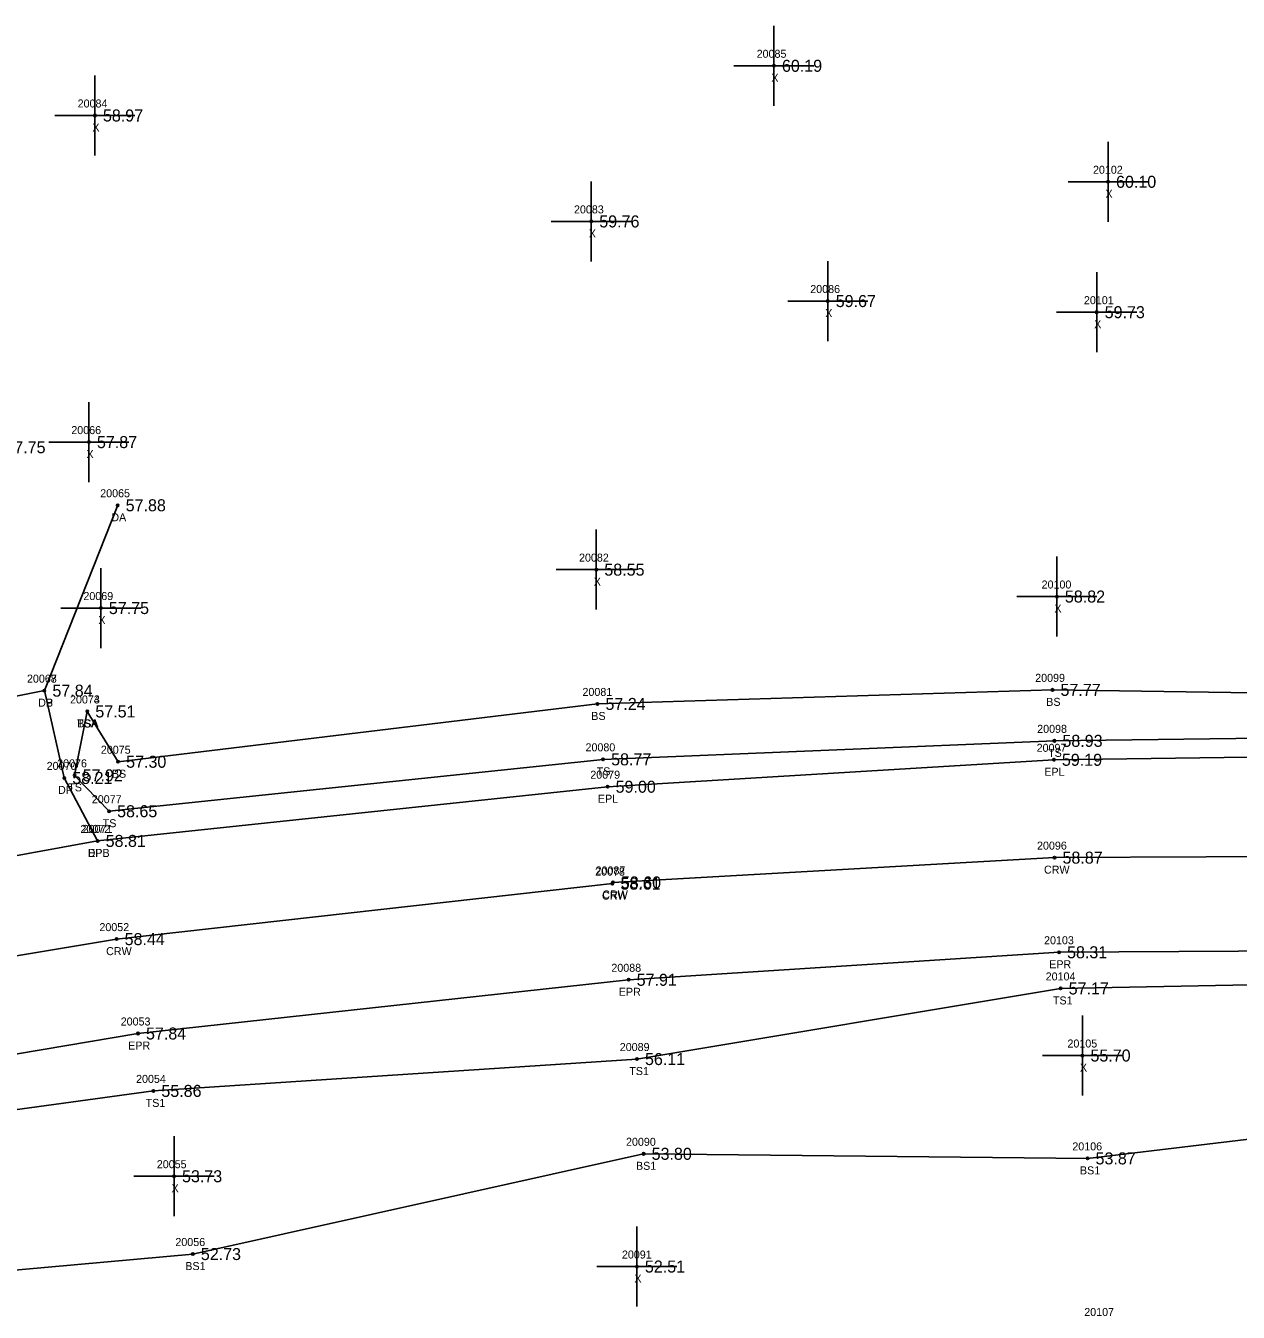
# Model space of a CAD drawing. Extents: x 2420351 to 2422725, y 845330 to 846558.
# Drawn here: x 2420478.6 to 2420630.1, y 845665.9 to 845826.6 of the extents above; entities that cross this region are included whole.
import ezdxf

# ---------------------------------------------------------------- set-up
doc = ezdxf.new("R2010")
doc.units = 0
for name, color, linetype in [('RD_DTM_BkLn1', 7, 'Continuous'), ('RD_DTM_BkLn2', 7, 'Continuous'), ('RD_DTM_BkLn_txCode', 7, 'Continuous'), ('RD_EX_Driveway', 7, 'Continuous'), ('RD_EX_Driveway_txCode', 7, 'Continuous'), ('RD_EX_Misc', 7, 'Continuous'), ('RD_EX_Misc_txCode', 7, 'Continuous'), ('RD_EX_Road', 7, 'Continuous'), ('RD_EX_Road_txCode', 7, 'Continuous'), ('RD_EX_TX_Driveway_ELEV', 7, 'Continuous'), ('RD_EX_TX_Misc_ELEV', 7, 'Continuous'), ('RD_EX_TX_Road_ELEV', 7, 'Continuous'), ('RD_HC_Survey_ELEV', 7, 'Continuous'), ('RD_HC_Survey_txCode', 7, 'Continuous'), ('RD_SMD_Locator', 7, 'Continuous')]:
    doc.layers.add(name, color=color, linetype=linetype)

msp = doc.modelspace()

# ---------------------------------------------------------------- linework, layer by layer
at = {"layer": 'RD_DTM_BkLn1'}
msp.add_lwpolyline([(2420378.71, 845690.53), (2420439.5, 845704.09), (2420489.95, 845712.49), (2420551.89, 845719.42), (2420551.95, 845719.57), (2420607.12, 845722.67), (2420682.92, 845723.04), (2420749.65, 845719.68), (2420796.31, 845715.7), (2420900.74, 845705.33), (2421018.16, 845694.11), (2421114.61, 845684.8), (2421175.74, 845680.1), (2421234.97, 845678.35), (2421292.42, 845679.46), (2421350.56, 845683.65), (2421414.53, 845692.12), (2421472.54, 845703.63), (2421533.08, 845718.31), (2421555.4, 845725.02), (2421609.81, 845741.71), (2421666.58, 845762.88), (2421744.67, 845798.22)], dxfattribs=at)
at = {"layer": 'RD_DTM_BkLn2'}
for points in [[(2420486.29, 845740.93), (2420484.7, 845732.95), (2420489.01, 845728.47), (2420550.73, 845734.95), (2420607.11, 845737.26), (2420658.89, 845737.94), (2420663.21, 845742.38), (2420663.63, 845750.61)], [(2420486.29, 845740.93), (2420490.14, 845734.65), (2420550.02, 845741.87), (2420606.87, 845743.63), (2420659.77, 845742.85), (2420663.63, 845750.61)], [(2420390.61, 845669.92), (2420441.98, 845686.33), (2420494.54, 845693.53), (2420554.96, 845697.51), (2420607.89, 845706.33), (2420681.02, 845707.72)], [(2420391.68, 845656.64), (2420445.21, 845668.26), (2420499.47, 845673.15), (2420555.79, 845685.67), (2420611.25, 845685.1), (2420638.03, 845688.28), (2420664.95, 845679.28), (2420684.17, 845674.37), (2420751.52, 845659.06), (2420788.44, 845663), (2420892.57, 845636.64), (2420995.04, 845591.46), (2421010.85, 845555.52)]]:
    msp.add_lwpolyline(points, dxfattribs=at)
at = {"layer": 'RD_EX_Driveway'}
msp.add_line((2420490.08, 845766.69), (2420480.93, 845743.53), dxfattribs=at)
msp.add_lwpolyline([(2420465.85, 845720.8), (2420470.07, 845728.87), (2420472.41, 845741.84), (2420480.93, 845743.53), (2420483.41, 845732.63), (2420487.58, 845724.76)], dxfattribs=at)
at = {"layer": 'RD_EX_Misc'}
for p, q in [((2420572.07, 845816.59), (2420572.07, 845826.59)), ((2420567.07, 845821.59), (2420577.07, 845821.59)), ((2420487.24, 845810.38), (2420487.24, 845820.38)), ((2420482.24, 845815.38), (2420492.24, 845815.38)), ((2420613.81, 845802.1), (2420613.81, 845812.1)), ((2420549.25, 845797.15), (2420549.25, 845807.15)), ((2420608.81, 845807.1), (2420618.81, 845807.1)), ((2420544.25, 845802.15), (2420554.25, 845802.15)), ((2420578.79, 845787.2), (2420578.79, 845797.2)), ((2420612.39, 845785.81), (2420612.39, 845795.81)), ((2420573.79, 845792.2), (2420583.79, 845792.2)), ((2420607.39, 845790.81), (2420617.39, 845790.81)), ((2420486.49, 845769.58), (2420486.49, 845779.58)), ((2420481.49, 845774.58), (2420491.49, 845774.58)), ((2420549.88, 845753.65), (2420549.88, 845763.65)), ((2420607.42, 845750.29), (2420607.42, 845760.29)), ((2420487.98, 845748.85), (2420487.98, 845758.85)), ((2420544.88, 845758.65), (2420554.88, 845758.65)), ((2420602.42, 845755.29), (2420612.42, 845755.29)), ((2420482.98, 845753.85), (2420492.98, 845753.85)), ((2420610.61, 845692.95), (2420610.61, 845702.95)), ((2420605.61, 845697.95), (2420615.61, 845697.95)), ((2420497.12, 845677.87), (2420497.12, 845687.87)), ((2420492.12, 845682.87), (2420502.12, 845682.87)), ((2420554.95, 845666.59), (2420554.95, 845676.59)), ((2420549.95, 845671.59), (2420559.95, 845671.59))]:
    msp.add_line(p, q, dxfattribs=at)
at = {"layer": 'RD_EX_Road'}
for points in [[(2420388.28, 845680.39), (2420441.29, 845692.04), (2420492.62, 845700.7), (2420553.92, 845707.41), (2420607.69, 845710.85), (2420682.38, 845711.26), (2420749.44, 845707.27), (2420795.12, 845703.44), (2420900.28, 845693.42), (2421017.17, 845682.19), (2421113.9, 845672.97), (2421174.87, 845668.16), (2421234.59, 845666.13), (2421293, 845667.25), (2421351.24, 845671.5), (2421419.82, 845681.17), (2421463.19, 845688.63), (2421558.82, 845713.18), (2421614.57, 845730.45), (2421670.73, 845751.42), (2421735.61, 845780.5), (2421750.75, 845787.87), (2421744.67, 845798.22), (2421739.21, 845808.11)], [(2420376.35, 845701.93), (2420403.68, 845709.11), (2420436.45, 845715.41), (2420465.85, 845720.8), (2420487.58, 845724.76), (2420551.29, 845731.53), (2420607.05, 845734.89), (2420658.72, 845735.59), (2420682.86, 845735.47), (2420736.67, 845732.56), (2420795.4, 845727.65), (2420889.7, 845718.98), (2420911.08, 845716.87), (2420953.91, 845713.71), (2420998.34, 845708.25), (2421018.47, 845706.55), (2421116.02, 845696.98), (2421176.98, 845692), (2421235.85, 845690.14), (2421292.32, 845691.44), (2421350.22, 845695.49), (2421412.35, 845704.28)]]:
    msp.add_lwpolyline(points, dxfattribs=at)
at = {"layer": 'RD_SMD_Locator'}
for centre in [(2420572.07, 845821.59), (2420487.24, 845815.38), (2420613.81, 845807.1), (2420549.25, 845802.15), (2420578.79, 845792.2), (2420612.39, 845790.81), (2420486.49, 845774.58), (2420490.08, 845766.69), (2420549.88, 845758.65), (2420607.42, 845755.29), (2420487.98, 845753.85), (2420606.87, 845743.63), (2420480.93, 845743.53), (2420480.93, 845743.53), (2420486.29, 845740.93), (2420486.29, 845740.93), (2420550.02, 845741.87), (2420607.11, 845737.26), (2420490.14, 845734.65), (2420550.73, 845734.95), (2420607.05, 845734.89), (2420483.41, 845732.63), (2420484.7, 845732.95), (2420551.29, 845731.53), (2420489.01, 845728.47), (2420487.58, 845724.76), (2420487.58, 845724.76), (2420607.12, 845722.67), (2420551.95, 845719.57), (2420551.89, 845719.42), (2420489.95, 845712.49), (2420607.69, 845710.85), (2420553.92, 845707.41), (2420607.89, 845706.33), (2420492.62, 845700.7), (2420554.96, 845697.51), (2420610.61, 845697.95), (2420494.54, 845693.53), (2420555.79, 845685.67), (2420611.25, 845685.1), (2420497.12, 845682.87), (2420499.47, 845673.15), (2420554.95, 845671.59)]:
    msp.add_circle(centre, 0.15, dxfattribs=at)

# ---------------------------------------------------------------- texts
at = {"layer": 'RD_DTM_BkLn_txCode'}
for s, p in [('20099', (2420604.71, 845744.63)), ('20081', (2420548.15, 845742.87)), ('20073', (2420484.13, 845741.93)), ('20074', (2420484.13, 845741.93)), ('BS', (2420606.09, 845741.63)), ('BS', (2420549.25, 845739.87)), ('TSA', (2420485, 845738.93)), ('BSA', (2420485.02, 845738.93)), ('20098', (2420604.96, 845738.26)), ('20075', (2420487.98, 845735.65)), ('20080', (2420548.53, 845735.95)), ('TS', (2420606.32, 845735.26)), ('20076', (2420482.52, 845733.95)), ('BS', (2420489.36, 845732.65)), ('TS', (2420549.93, 845732.95)), ('TS', (2420483.91, 845730.95)), ('20077', (2420486.85, 845729.47)), ('TS', (2420488.21, 845726.47)), ('20104', (2420606.02, 845707.33)), ('TS1', (2420606.93, 845704.33)), ('20089', (2420552.81, 845698.51)), ('20054', (2420492.38, 845694.53)), ('TS1', (2420554, 845695.51)), ('TS1', (2420493.58, 845691.53)), ('20090', (2420553.59, 845686.67)), ('20106', (2420609.35, 845686.1)), ('BS1', (2420554.84, 845683.67)), ('BS1', (2420610.3, 845683.1)), ('20056', (2420497.29, 845674.15)), ('BS1', (2420498.53, 845671.15)), ('20107', (2420610.84, 845665.41))]:
    msp.add_text(s, height=1, dxfattribs=at).set_placement(p)
at = {"layer": 'RD_EX_Driveway_txCode'}
for s, p in [('20065', (2420487.9, 845767.69)), ('DA', (2420489.29, 845764.69)), ('20067', (2420478.75, 845744.53)), ('20068', (2420478.75, 845744.53)), ('DB', (2420480.15, 845741.53)), ('DP', (2420480.15, 845741.53)), ('20070', (2420481.21, 845733.63)), ('DP', (2420482.63, 845730.63)), ('20071', (2420485.71, 845725.76)), ('DPB', (2420486.33, 845722.76))]:
    msp.add_text(s, height=1, dxfattribs=at).set_placement(p)
at = {"layer": 'RD_EX_Misc_txCode'}
for s, p in [('20085', (2420569.91, 845822.59)), ('X', (2420571.75, 845819.59)), ('20084', (2420485.08, 845816.38)), ('X', (2420486.92, 845813.38)), ('20102', (2420611.93, 845808.1)), ('X', (2420613.49, 845805.1)), ('20083', (2420547.09, 845803.15)), ('X', (2420548.94, 845800.15)), ('20086', (2420576.61, 845793.2)), ('20101', (2420610.8, 845791.81)), ('X', (2420578.48, 845790.2)), ('X', (2420612.08, 845788.81)), ('20066', (2420484.29, 845775.58)), ('X', (2420486.18, 845772.58)), ('20082', (2420547.72, 845759.65)), ('X', (2420549.56, 845756.65)), ('20100', (2420605.51, 845756.29)), ('20069', (2420485.8, 845754.85)), ('X', (2420607.11, 845753.29)), ('X', (2420487.67, 845751.85)), ('20105', (2420608.74, 845698.95)), ('X', (2420610.3, 845695.95)), ('20055', (2420494.97, 845683.87)), ('X', (2420496.81, 845680.87)), ('20091', (2420553.08, 845672.59)), ('X', (2420554.64, 845669.59))]:
    msp.add_text(s, height=1, dxfattribs=at).set_placement(p)
at = {"layer": 'RD_EX_Road_txCode'}
for s, p in [('20097', (2420604.89, 845735.89)), ('20079', (2420549.13, 845732.53)), ('EPL', (2420605.85, 845732.89)), ('EPL', (2420550.08, 845729.53)), ('20072', (2420485.43, 845725.76)), ('EPL', (2420486.38, 845722.76)), ('20103', (2420605.82, 845711.85)), ('20088', (2420551.76, 845708.41)), ('EPR', (2420606.46, 845708.85)), ('EPR', (2420552.69, 845705.41)), ('20053', (2420490.46, 845701.7)), ('EPR', (2420491.39, 845698.7))]:
    msp.add_text(s, height=1, dxfattribs=at).set_placement(p)
at = {"layer": 'RD_EX_TX_Driveway_ELEV'}
for s, p in [('57.75', (2420476.05, 845773.19)), ('57.88', (2420491.08, 845765.94)), ('57.84', (2420481.93, 845742.78)), ('57.84', (2420481.93, 845742.78)), ('58.21', (2420484.41, 845731.88)), ('58.81', (2420488.58, 845724.01))]:
    msp.add_text(s, height=1.5, dxfattribs=at).set_placement(p)
at = {"layer": 'RD_EX_TX_Misc_ELEV'}
for s, p in [('60.19', (2420573.07, 845820.84)), ('58.97', (2420488.24, 845814.63)), ('60.10', (2420614.81, 845806.35)), ('59.76', (2420550.25, 845801.4)), ('59.67', (2420579.79, 845791.45)), ('59.73', (2420613.39, 845790.06)), ('57.87', (2420487.49, 845773.83)), ('58.55', (2420550.88, 845757.9)), ('58.82', (2420608.42, 845754.54)), ('57.75', (2420488.98, 845753.1)), ('57.77', (2420607.87, 845742.88)), ('57.24', (2420551.02, 845741.12)), ('57.51', (2420487.29, 845740.18)), ('57.51', (2420487.29, 845740.18)), ('58.93', (2420608.11, 845736.51)), ('58.77', (2420551.73, 845734.2)), ('57.30', (2420491.14, 845733.9)), ('57.92', (2420485.7, 845732.2)), ('58.65', (2420490.01, 845727.72)), ('57.17', (2420608.89, 845705.58)), ('55.70', (2420611.61, 845697.2)), ('56.11', (2420555.96, 845696.76)), ('55.86', (2420495.54, 845692.78)), ('53.80', (2420556.79, 845684.92)), ('53.87', (2420612.25, 845684.35)), ('53.73', (2420498.12, 845682.12)), ('52.73', (2420500.47, 845672.4)), ('52.51', (2420555.95, 845670.84))]:
    msp.add_text(s, height=1.5, dxfattribs=at).set_placement(p)
at = {"layer": 'RD_EX_TX_Road_ELEV'}
for s, p in [('59.19', (2420608.05, 845734.14)), ('59.00', (2420552.29, 845730.78)), ('58.81', (2420488.58, 845724.01)), ('58.31', (2420608.69, 845710.1)), ('57.91', (2420554.92, 845706.66)), ('57.84', (2420493.62, 845699.95))]:
    msp.add_text(s, height=1.5, dxfattribs=at).set_placement(p)
at = {"layer": 'RD_HC_Survey_ELEV'}
for s, p in [('58.87', (2420608.12, 845721.92)), ('58.61', (2420552.89, 845718.67)), ('58.60', (2420552.95, 845718.82)), ('58.44', (2420490.95, 845711.74))]:
    msp.add_text(s, height=1.5, dxfattribs=at).set_placement(p)
at = {"layer": 'RD_HC_Survey_txCode'}
for s, p in [('20096', (2420604.94, 845723.67)), ('20078', (2420549.73, 845720.42)), ('20087', (2420549.79, 845720.57)), ('CRW', (2420605.81, 845720.67)), ('CRW', (2420550.58, 845717.42)), ('CRW', (2420550.63, 845717.57)), ('20052', (2420487.8, 845713.49)), ('CRW', (2420488.64, 845710.49))]:
    msp.add_text(s, height=1, dxfattribs=at).set_placement(p)

doc.saveas('drawing.dxf')
